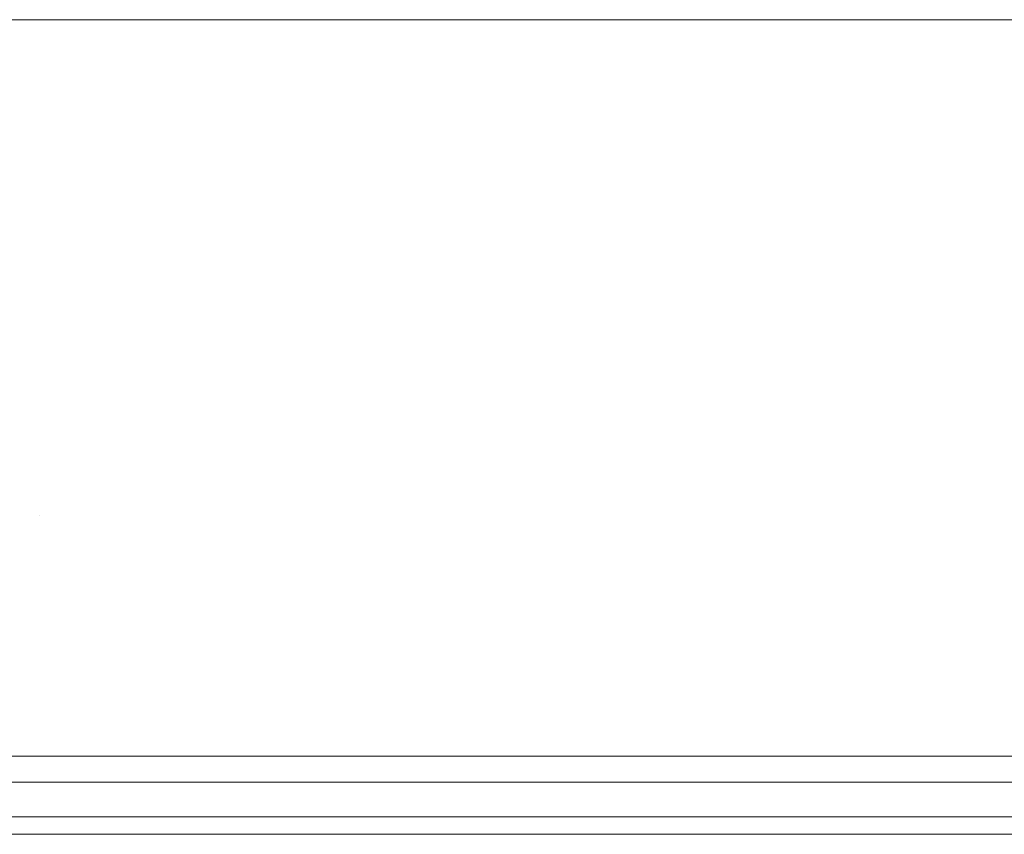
# Model space of a CAD drawing. Header units: metres. Extents: x -3.6 to 84.5, y -11 to 16.8.
# Tile 366 of 656: x 55.552 to 56.006, y -0.181 to 0.195. Entities that reach past the tile are written whole.
import ezdxf

# ---------------------------------------------------------------- set-up
doc = ezdxf.new("R2010")
doc.units = ezdxf.units.M
doc.header["$MEASUREMENT"] = 0
doc.layers.add('301 - Elemente.Linie', color=7, linetype='Continuous')
doc.layers.add('653 - Abdeckung.TB Verkofferung', color=7, linetype='Continuous')

msp = doc.modelspace()

# ---------------------------------------------------------------- linework, layer by layer
at = {"layer": '301 - Elemente.Linie', "color": 7, "linetype": 'Continuous', "lineweight": 5}
for p, q in [((55.56117, -0.03369), (55.56121, -0.03371)), ((55.56119, -0.0337), (55.56119, -0.03367)), ((56.75899, -0.145), (55.48074, -0.145)), ((55.48074, -0.157), (56.75899, -0.157)), ((56.75899, -0.157), (55.48074, -0.157)), ((55.48074, -0.173), (56.75899, -0.173)), ((56.75899, -0.173), (55.48074, -0.173)), ((55.48074, -0.181), (56.75899, -0.181)), ((56.75899, -0.181), (55.48074, -0.181))]:
    msp.add_line(p, q, dxfattribs=at)
at = {"layer": '653 - Abdeckung.TB Verkofferung', "color": 7, "linetype": 'Continuous', "lineweight": 9}
msp.add_line((44.78999, 0.19498), (61.54499, 0.19498), dxfattribs=at)

doc.saveas('drawing.dxf')
